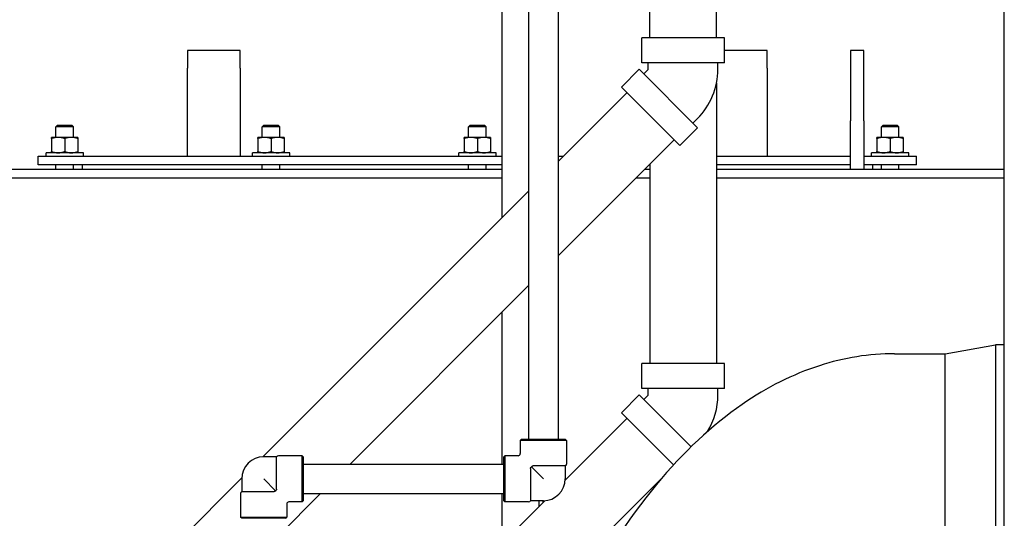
# Model space of a CAD drawing. Header units: inches. Extents: x 24 to 1128, y -69 to 748.
# Tile 324 of 656: x 441 to 469, y 639 to 653. Entities that reach past the tile are written whole.
import ezdxf

# ---------------------------------------------------------------- set-up
doc = ezdxf.new("R2010")
doc.units = ezdxf.units.IN
doc.header["$LTSCALE"] = 32
doc.header["$MEASUREMENT"] = 0
doc.layers.add('Dimension (ANSI)', color=7, linetype='Continuous', lineweight=25)
doc.layers.add('Visible (ANSI)', color=7, linetype='Continuous', lineweight=30)
doc.styles.add('Note Text (ANSI)', font='tahoma.ttf')
doc.dimstyles.new('SB Fraction-16 (ANSI)', dxfattribs={"dimscale": 32, "dimtxt": 0.125, "dimasz": 0.098425, "dimexe": 0.125, "dimexo": 0.0625, "dimgap": 0.031496, "dimtad": 0, "dimtih": 1, "dimtoh": 1, "dimdec": 4, "dimrnd": 1e-08, "dimzin": 0, "dimdsep": 46, "dimlunit": 5, "dimtxsty": 'Note Text (ANSI)', "dimcen": 0.09, "dimdle": 0.393701, "dimclrd": 256, "dimclre": 256, "dimclrt": 256, "dimadec": 0, "dimazin": 3, "dimtfac": 0.96, "dimtofl": 0, "dimtmove": 0, "dimatfit": 3, "dimfxl": 1, "dimfrac": 2, "dimtolj": 1, "dimtzin": 12, "dimlwd": -1, "dimlwe": -1, "dimarcsym": 0})

# ---------------------------------------------------------------- blocks, each defined once
blk = doc.blocks.new('*D18')
at = {"layer": 'Defpoints', "color": 0, "transparency": 16777216}
for p in [(468.781, 692.669), (316.974, 544.669), (468.781, 544.669)]:
    blk.add_point(p, dxfattribs=at)
at = {"layer": 'Dimension (ANSI)', "transparency": 16777216}
for p, q in [((466.781, 692.669), (312.974, 692.669)), ((316.974, 689.519), (316.974, 626.768)), ((316.974, 547.818), (316.974, 620.569)), ((466.781, 544.669), (312.974, 544.669))]:
    blk.add_line(p, q, dxfattribs=at)
for points in [[(316.449, 689.519), (317.499, 689.519), (316.974, 692.669)], [(316.449, 547.818), (317.499, 547.818), (316.974, 544.669)]]:
    blk.add_solid(points, dxfattribs=at)
at = {"layer": 'Dimension (ANSI)', "transparency": 16777216, "insert": (312.872, 625.76), "char_height": 4, "attachment_point": 1, "style": 'Note Text (ANSI)'}
blk.add_mtext('\\A1;148', dxfattribs=at)

msp = doc.modelspace()

# ---------------------------------------------------------------- linework, layer by layer
at = {"layer": 'Visible (ANSI)'}
for p, q in [((468.78063, 544.66853), (468.78063, 692.66853)), ((455.23792, 681.59815), (455.23792, 640.98303)), ((456.07792, 681.59815), (456.07792, 640.98303)), ((460.58542, 652.41029), (460.58542, 681.06647)), ((458.68542, 652.41029), (458.68542, 662.87904)), ((454.48542, 647.29379), (454.48542, 662.44779)), ((460.81092, 652.41029), (458.45992, 652.41029)), ((458.45992, 651.69229), (458.45992, 652.41029)), ((460.81092, 651.69229), (460.81092, 652.41029)), ((445.53063, 652.04353), (445.53063, 651.54353)), ((447.03063, 652.04353), (445.53063, 652.04353)), ((447.03063, 651.54353), (447.03063, 652.04353)), ((462.03063, 652.04353), (460.81092, 652.04353)), ((462.03063, 651.54353), (462.03063, 652.04353)), ((464.40563, 652.04353), (464.40563, 650.04353)), ((464.78063, 652.04353), (464.40563, 652.04353)), ((464.78063, 650.04353), (464.78063, 652.04353)), ((445.53063, 649.04353), (445.53063, 651.54353)), ((447.03063, 651.54353), (447.03063, 649.04353)), ((458.38561, 651.51289), (457.8779, 651.00518)), ((458.38561, 651.51289), (460.04802, 649.85048)), ((460.81092, 651.69229), (458.45992, 651.69229)), ((458.64542, 651.51036), (458.51678, 651.38172)), ((458.64542, 651.51036), (458.64542, 651.69229)), ((460.62542, 651.51036), (460.62542, 651.69229)), ((462.03063, 651.54353), (462.03063, 649.04353)), ((457.8779, 651.00518), (459.54031, 649.34278)), ((460.58542, 651.11438), (460.58542, 643.14073)), ((456.07792, 648.88629), (458.03736, 650.84573)), ((460.04549, 650.11029), (459.91685, 649.98165)), ((464.40563, 648.66853), (464.40563, 650.04353)), ((464.78063, 650.04353), (464.78063, 648.66853)), ((441.82782, 649.91853), (441.78063, 649.87276)), ((442.28063, 649.87276), (441.78063, 649.87276)), ((441.78063, 649.57533), (441.78063, 649.87276)), ((441.82782, 649.91853), (442.23344, 649.91853)), ((442.23344, 649.91853), (442.28063, 649.87276)), ((442.28063, 649.57533), (442.28063, 649.87276)), ((447.70282, 649.91853), (447.65563, 649.87276)), ((448.15563, 649.87276), (447.65563, 649.87276)), ((447.65563, 649.57533), (447.65563, 649.87276)), ((447.70282, 649.91853), (448.10844, 649.91853)), ((448.10844, 649.91853), (448.15563, 649.87276)), ((448.15563, 649.57533), (448.15563, 649.87276)), ((453.57782, 649.91853), (453.53063, 649.87276)), ((454.03063, 649.87276), (453.53063, 649.87276)), ((453.53063, 649.57533), (453.53063, 649.87276)), ((453.57782, 649.91853), (453.98344, 649.91853)), ((453.98344, 649.91853), (454.03063, 649.87276)), ((454.03063, 649.57533), (454.03063, 649.87276)), ((460.04802, 649.85048), (459.54031, 649.34278)), ((465.32782, 649.91853), (465.28063, 649.87276)), ((465.78063, 649.87276), (465.28063, 649.87276)), ((465.28063, 649.57533), (465.28063, 649.87276)), ((465.32782, 649.91853), (465.73344, 649.91853)), ((465.73344, 649.91853), (465.78063, 649.87276)), ((465.78063, 649.57533), (465.78063, 649.87276)), ((441.84313, 649.57533), (441.65563, 649.57533)), ((441.65563, 649.54184), (441.65563, 649.17082)), ((442.21813, 649.57533), (441.84313, 649.57533)), ((442.03063, 649.54184), (442.03063, 649.17082)), ((442.40563, 649.57533), (442.21813, 649.57533)), ((442.40563, 649.54184), (442.40563, 649.17082)), ((447.71813, 649.57533), (447.53063, 649.57533)), ((447.53063, 649.54184), (447.53063, 649.17082)), ((448.09313, 649.57533), (447.71813, 649.57533)), ((447.90563, 649.54184), (447.90563, 649.17082)), ((448.28063, 649.57533), (448.09313, 649.57533)), ((448.28063, 649.54184), (448.28063, 649.17082)), ((453.59313, 649.57533), (453.40563, 649.57533)), ((453.40563, 649.54184), (453.40563, 649.17082)), ((453.96813, 649.57533), (453.59313, 649.57533)), ((453.78063, 649.54184), (453.78063, 649.17082)), ((454.15563, 649.57533), (453.96813, 649.57533)), ((454.15563, 649.54184), (454.15563, 649.17082)), ((456.07792, 646.19929), (459.38086, 649.50223)), ((465.34313, 649.57533), (465.15563, 649.57533)), ((465.15563, 649.54184), (465.15563, 649.17082)), ((465.71813, 649.57533), (465.34313, 649.57533)), ((465.53063, 649.54184), (465.53063, 649.17082)), ((465.90563, 649.57533), (465.71813, 649.57533)), ((465.90563, 649.54184), (465.90563, 649.17082)), ((441.28063, 649.04353), (454.48542, 649.04353)), ((441.28063, 648.79353), (441.28063, 649.04353)), ((442.56188, 649.13733), (441.49938, 649.13733)), ((441.49938, 649.04353), (441.49938, 649.13733)), ((442.56188, 649.04353), (442.56188, 649.13733)), ((448.43688, 649.13733), (447.37438, 649.13733)), ((447.37438, 649.04353), (447.37438, 649.13733)), ((448.43688, 649.04353), (448.43688, 649.13733)), ((454.31188, 649.13733), (453.24938, 649.13733)), ((453.24938, 649.04353), (453.24938, 649.13733)), ((454.31188, 649.04353), (454.31188, 649.13733)), ((456.07792, 649.04353), (456.23515, 649.04353)), ((460.58542, 649.04353), (464.40563, 649.04353)), ((464.78063, 649.04353), (466.28063, 649.04353)), ((466.06188, 649.13733), (464.99938, 649.13733)), ((464.99938, 649.04353), (464.99938, 649.13733)), ((466.06188, 649.04353), (466.06188, 649.13733)), ((466.28063, 648.79353), (466.28063, 649.04353)), ((429.65563, 648.66853), (454.48542, 648.66853)), ((454.48542, 648.79353), (441.28063, 648.79353)), ((441.78063, 648.66853), (441.78063, 648.79353)), ((442.28063, 648.66853), (442.28063, 648.79353)), ((442.53063, 648.79353), (442.53063, 648.66853)), ((447.65563, 648.66853), (447.65563, 648.79353)), ((448.15563, 648.66853), (448.15563, 648.79353)), ((453.53063, 648.66853), (453.53063, 648.79353)), ((454.03063, 648.66853), (454.03063, 648.79353)), ((458.54716, 648.66853), (458.68542, 648.66853)), ((458.68542, 648.79353), (458.67216, 648.79353)), ((458.68542, 648.80679), (458.68542, 643.14073)), ((464.40563, 648.79353), (460.58542, 648.79353)), ((460.58542, 648.66853), (468.78063, 648.66853)), ((466.28063, 648.79353), (464.78063, 648.79353)), ((465.03063, 648.79353), (465.03063, 648.66853)), ((465.28063, 648.66853), (465.28063, 648.79353)), ((465.78063, 648.66853), (465.78063, 648.79353)), ((454.48542, 648.41853), (429.65563, 648.41853)), ((458.68542, 648.41853), (458.29716, 648.41853)), ((468.78063, 648.41853), (460.58542, 648.41853)), ((447.67425, 640.48263), (455.23792, 648.04629)), ((450.15666, 640.27803), (455.23792, 645.35929)), ((454.48542, 640.27803), (454.48542, 644.60679)), ((467.09548, 643.41853), (468.53261, 643.66853)), ((468.53261, 643.66853), (468.53261, 593.66853)), ((468.78063, 643.66853), (468.53261, 643.66853)), ((468.53261, 643.66853), (468.53261, 593.66853)), ((465.65563, 643.41853), (467.09548, 643.41853)), ((467.09548, 593.91853), (467.09548, 643.41853)), ((467.09548, 618.66853), (467.09548, 643.41853)), ((460.81092, 643.14073), (458.45992, 643.14073)), ((458.45992, 642.42273), (458.45992, 643.14073)), ((460.81092, 642.42273), (460.81092, 643.14073)), ((458.38561, 642.24333), (457.8779, 641.73563)), ((458.38561, 642.24333), (459.86186, 640.76707)), ((460.81092, 642.42273), (458.45992, 642.42273)), ((458.64542, 642.2408), (458.51678, 642.11216)), ((458.64542, 642.2408), (458.64542, 642.42273)), ((460.62542, 642.2408), (460.62542, 642.42273)), ((457.8779, 641.73563), (459.36237, 640.25117)), ((458.03736, 641.57617), (456.2818, 639.82061)), ((455.03292, 640.98303), (455.00167, 640.95178)), ((456.31417, 640.95178), (455.00167, 640.95178)), ((455.00167, 640.95178), (455.00167, 640.57678)), ((455.03292, 640.98303), (456.28292, 640.98303)), ((456.28292, 640.98303), (456.31417, 640.95178)), ((456.31417, 640.95178), (456.31417, 640.27753)), ((448.79041, 640.51428), (448.11616, 640.51428)), ((448.79041, 639.20178), (448.79041, 640.51428)), ((448.82166, 640.48303), (448.79041, 640.51428)), ((454.53292, 640.48303), (454.56417, 640.51428)), ((454.56417, 640.51428), (454.56417, 639.20178)), ((454.93917, 640.51428), (454.56417, 640.51428)), ((448.06203, 640.48303), (447.69666, 640.48303)), ((448.06203, 639.5616), (448.06203, 640.48303)), ((448.82166, 640.48303), (448.82166, 639.23303)), ((448.82166, 640.27803), (454.53292, 640.27803)), ((454.53292, 639.23303), (454.53292, 640.48303)), ((456.28292, 640.2234), (455.36149, 640.2234)), ((456.28292, 640.2234), (456.28292, 639.85803)), ((455.29254, 640.15446), (455.29254, 639.23303)), ((455.65792, 639.85803), (455.31854, 640.19741)), ((443.64322, 636.45159), (447.07206, 639.88043)), ((447.07166, 639.85803), (447.07166, 639.49266)), ((448.03604, 639.51865), (447.69666, 639.85803)), ((459.06562, 639.91743), (454.69628, 635.54809)), ((447.04041, 639.43853), (447.04041, 638.76428)), ((447.07166, 639.49266), (447.99308, 639.49266)), ((448.11666, 638.23803), (449.31666, 639.43803)), ((448.82166, 639.43803), (454.53292, 639.43803)), ((454.48542, 638.02424), (454.48542, 639.43803)), ((448.35291, 639.13928), (448.35291, 638.76428)), ((448.79041, 639.20178), (448.41541, 639.20178)), ((448.82166, 639.23303), (448.79041, 639.20178)), ((455.69533, 639.23415), (453.35277, 636.89159)), ((454.53292, 639.23303), (454.56417, 639.20178)), ((455.23842, 639.20178), (454.56417, 639.20178)), ((455.65792, 639.23303), (455.29254, 639.23303)), ((455.53542, 639.07424), (455.53542, 639.23303)), ((455.64042, 639.23303), (455.64042, 639.17924)), ((447.04041, 638.76428), (448.35291, 638.76428)), ((447.07166, 638.73303), (447.04041, 638.76428)), ((448.32166, 638.73303), (447.07166, 638.73303)), ((448.32166, 638.73303), (448.35291, 638.76428))]:
    msp.add_line(p, q, dxfattribs=at)
for centre, radius, start, end in [((458.64542, 651.51036), 1.98, 315, 0), ((458.64542, 642.2408), 1.98, 328.385696, 0), ((448.11616, 640.45178), 0.0625, 90, 150), ((454.93917, 640.57678), 0.0625, 270, 0), ((447.69666, 639.85803), 0.625, 90, 180), ((456.25167, 640.27753), 0.0625, 300, 0), ((455.65792, 639.85803), 0.625, 270, 0), ((447.10291, 639.43853), 0.0625, 120, 180), ((448.41541, 639.13928), 0.0625, 90, 180), ((455.23842, 639.26428), 0.0625, 270, 330)]:
    msp.add_arc(centre, radius, start, end, dxfattribs=at)
for points in [[(441.65563, 649.54184), (441.65563, 649.57533), (441.65563, 649.57533)], [(441.84313, 649.57533), (441.75611, 649.57533), (441.65563, 649.54184)], [(442.03063, 649.54184), (441.93015, 649.57533), (441.84313, 649.57533)], [(442.21813, 649.57533), (442.13111, 649.57533), (442.03063, 649.54184)], [(442.40563, 649.54184), (442.30515, 649.57533), (442.21813, 649.57533)], [(442.40563, 649.57533), (442.40563, 649.57533), (442.40563, 649.54184)], [(447.53063, 649.54184), (447.53063, 649.57533), (447.53063, 649.57533)], [(447.71813, 649.57533), (447.63111, 649.57533), (447.53063, 649.54184)], [(447.90563, 649.54184), (447.80515, 649.57533), (447.71813, 649.57533)], [(448.09313, 649.57533), (448.00611, 649.57533), (447.90563, 649.54184)], [(448.28063, 649.54184), (448.18015, 649.57533), (448.09313, 649.57533)], [(448.28063, 649.57533), (448.28063, 649.57533), (448.28063, 649.54184)], [(453.40563, 649.54184), (453.40563, 649.57533), (453.40563, 649.57533)], [(453.59313, 649.57533), (453.50611, 649.57533), (453.40563, 649.54184)], [(453.78063, 649.54184), (453.68015, 649.57533), (453.59313, 649.57533)], [(453.96813, 649.57533), (453.88111, 649.57533), (453.78063, 649.54184)], [(454.15563, 649.54184), (454.05515, 649.57533), (453.96813, 649.57533)], [(454.15563, 649.57533), (454.15563, 649.57533), (454.15563, 649.54184)], [(465.15563, 649.54184), (465.15563, 649.57533), (465.15563, 649.57533)], [(465.34313, 649.57533), (465.25611, 649.57533), (465.15563, 649.54184)], [(465.53063, 649.54184), (465.43015, 649.57533), (465.34313, 649.57533)], [(465.71813, 649.57533), (465.63111, 649.57533), (465.53063, 649.54184)], [(465.90563, 649.54184), (465.80515, 649.57533), (465.71813, 649.57533)], [(465.90563, 649.57533), (465.90563, 649.57533), (465.90563, 649.54184)], [(441.65563, 649.17082), (441.75611, 649.13733), (441.84313, 649.13733)], [(441.65563, 649.13733), (441.65563, 649.13733), (441.65563, 649.17082)], [(441.84313, 649.13733), (441.93015, 649.13733), (442.03063, 649.17082)], [(442.03063, 649.17082), (442.13111, 649.13733), (442.21813, 649.13733)], [(442.21813, 649.13733), (442.30515, 649.13733), (442.40563, 649.17082)], [(442.40563, 649.17082), (442.40563, 649.13733), (442.40563, 649.13733)], [(447.53063, 649.17082), (447.63111, 649.13733), (447.71813, 649.13733)], [(447.53063, 649.13733), (447.53063, 649.13733), (447.53063, 649.17082)], [(447.71813, 649.13733), (447.80515, 649.13733), (447.90563, 649.17082)], [(447.90563, 649.17082), (448.00611, 649.13733), (448.09313, 649.13733)], [(448.09313, 649.13733), (448.18015, 649.13733), (448.28063, 649.17082)], [(448.28063, 649.17082), (448.28063, 649.13733), (448.28063, 649.13733)], [(453.40563, 649.17082), (453.50611, 649.13733), (453.59313, 649.13733)], [(453.40563, 649.13733), (453.40563, 649.13733), (453.40563, 649.17082)], [(453.59313, 649.13733), (453.68015, 649.13733), (453.78063, 649.17082)], [(453.78063, 649.17082), (453.88111, 649.13733), (453.96813, 649.13733)], [(453.96813, 649.13733), (454.05515, 649.13733), (454.15563, 649.17082)], [(454.15563, 649.17082), (454.15563, 649.13733), (454.15563, 649.13733)], [(465.15563, 649.17082), (465.25611, 649.13733), (465.34313, 649.13733)], [(465.15563, 649.13733), (465.15563, 649.13733), (465.15563, 649.17082)], [(465.34313, 649.13733), (465.43015, 649.13733), (465.53063, 649.17082)], [(465.53063, 649.17082), (465.63111, 649.13733), (465.71813, 649.13733)], [(465.71813, 649.13733), (465.80515, 649.13733), (465.90563, 649.17082)], [(465.90563, 649.17082), (465.90563, 649.13733), (465.90563, 649.13733)]]:
    msp.add_rational_spline(points, [1, 1.0379548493, 1], degree=2, dxfattribs=at)
for points, knots in [([(465.65563, 643.41853), (464.93669, 643.41853), (464.21814, 643.30283), (462.76062, 642.83311), (462.02458, 642.46198), (460.45631, 641.38096), (459.63918, 640.61382), (458.05191, 638.69863), (457.2921, 637.52227), (455.93348, 634.87399), (455.33482, 633.40197), (454.65082, 631.26081), (454.48417, 630.68942), (454.32946, 630.10603)], [0, 0, 0, 0, 0.15976447, 0.15976447, 0.33190344, 0.33190344, 0.54283806, 0.54283806, 0.77254656, 0.77254656, 1.00225505, 1.00225505, 1.08314503, 1.08314503, 1.08314503, 1.08314503]), ([(455.31854, 640.19741), (455.31937, 640.19842), (455.32022, 640.19942), (455.32447, 640.20424), (455.32848, 640.2083), (455.33613, 640.21477), (455.34006, 640.21751), (455.35102, 640.22267), (455.35689, 640.2234), (455.36149, 640.2234)], [-0.100035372, -0.100035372, -0.100035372, -0.100035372, -0.093175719, -0.093175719, -0.06597253, -0.06597253, -0.039834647, -0.039834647, 0, 0, 0, 0]), ([(455.29254, 640.15446), (455.29254, 640.15758), (455.2929, 640.16067), (455.29434, 640.16668), (455.2954, 640.16955), (455.29892, 640.17665), (455.30174, 640.18056), (455.30843, 640.18828), (455.31321, 640.19303), (455.31854, 640.19741)], [-0.251093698, -0.251093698, -0.251093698, -0.251093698, -0.216806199, -0.216806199, -0.183024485, -0.183024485, -0.13062137, -0.13062137, -0.074070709, -0.074070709, -0.074070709, -0.074070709]), ([(448.03604, 639.51865), (448.0352, 639.51764), (448.03436, 639.51664), (448.03011, 639.51182), (448.02609, 639.50776), (448.01844, 639.50129), (448.01451, 639.49855), (448.00355, 639.49339), (447.99769, 639.49266), (447.99308, 639.49266)], [-0.100035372, -0.100035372, -0.100035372, -0.100035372, -0.093175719, -0.093175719, -0.06597253, -0.06597253, -0.039834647, -0.039834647, 0, 0, 0, 0]), ([(448.06203, 639.5616), (448.06203, 639.55848), (448.06167, 639.55539), (448.06023, 639.54938), (448.05918, 639.54651), (448.05566, 639.53941), (448.05284, 639.5355), (448.04615, 639.52778), (448.04136, 639.52303), (448.03604, 639.51865)], [-0.251093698, -0.251093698, -0.251093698, -0.251093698, -0.216806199, -0.216806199, -0.183024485, -0.183024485, -0.13062137, -0.13062137, -0.074070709, -0.074070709, -0.074070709, -0.074070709])]:
    msp.add_open_spline(points, degree=3, knots=knots, dxfattribs=at)

# ---------------------------------------------------------------- dimensions: what is measured, and where the dimension line sits
at = {"layer": 'Dimension (ANSI)'}
dim = msp.add_linear_dim(base=(316.97435, 544.66853), p1=(468.78063, 692.66853), p2=(468.78063, 544.66853), angle=90, dimstyle='SB Fraction-16 (ANSI)', override={"dimgap": 0.031496, "dimdec": 4, "dimtol": 0, "dimlim": 0, "dimtp": 0, "dimtm": 0, "dimtdec": 2, "dimatfit": 1}, dxfattribs=at)
dim.commit()
dim.dimension.update_dxf_attribs({"geometry": '*D18', "text_midpoint": (316.97435, 623.66853), "dimtype": 160})

doc.saveas('drawing.dxf')
